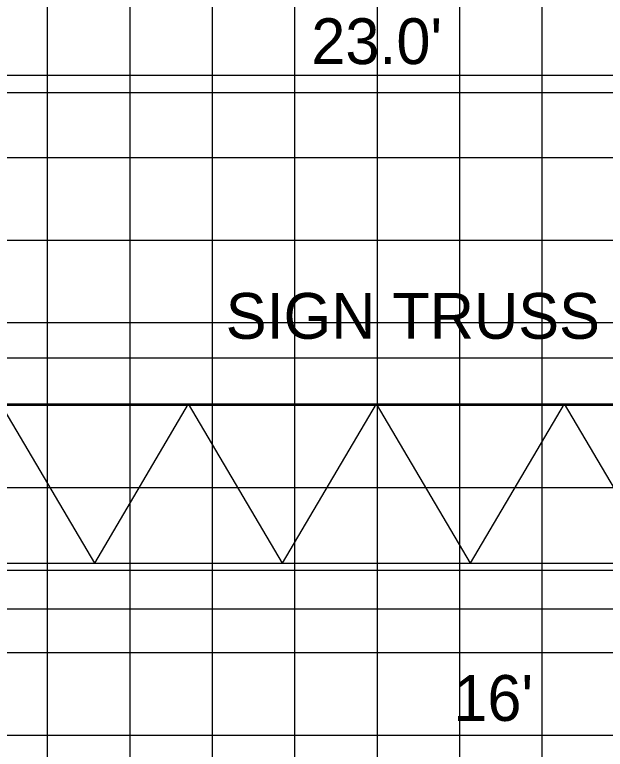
# Model space of a CAD drawing. Extents: x 2193008 to 2198143, y 1236112 to 1237864.
# Drawn here: x 2197057.91 to 2197072.23, y 1237283.85 to 1237301.65 of the extents above; entities that cross this region are included whole.
import ezdxf

# ---------------------------------------------------------------- set-up
doc = ezdxf.new("R2010")
doc.units = 0
for name, color, linetype in [('GSDIMS', 7, 'Continuous'), ('Level 55', 7, 'Continuous'), ('M-ROADS', 7, 'Continuous')]:
    doc.layers.add(name, color=color, linetype=linetype)

msp = doc.modelspace()

# ---------------------------------------------------------------- linework, layer by layer
at = {"layer": 'GSDIMS'}
for p, q in [((2197055.473, 1237299.767), (2197078.57, 1237299.767)), ((2197055.466, 1237293.334), (2197078.07, 1237293.334)), ((2197055.466, 1237292.223), (2197078.07, 1237292.223)), ((2197057.563, 1237292.223), (2197059.842, 1237288.361)), ((2197062.121, 1237292.223), (2197059.842, 1237288.361)), ((2197062.121, 1237292.223), (2197064.399, 1237288.361)), ((2197066.678, 1237292.223), (2197064.399, 1237288.361)), ((2197066.678, 1237292.223), (2197068.956, 1237288.361)), ((2197071.235, 1237292.223), (2197068.956, 1237288.361)), ((2197071.235, 1237292.223), (2197073.513, 1237288.361)), ((2197055.466, 1237288.361), (2197078.07, 1237288.361)), ((2197055.466, 1237287.25), (2197078.07, 1237287.25))]:
    msp.add_line(p, q, dxfattribs=at)
at = {"layer": 'M-ROADS'}
for p, q in [((2197058.707, 1237258.191), (2197058.707, 1237318.191)), ((2197060.707, 1237258.191), (2197060.707, 1237318.191)), ((2197062.707, 1237258.191), (2197062.707, 1237318.191)), ((2197064.707, 1237258.191), (2197064.707, 1237318.191)), ((2197066.707, 1237258.191), (2197066.707, 1237318.191)), ((2197068.707, 1237258.191), (2197068.707, 1237318.191)), ((2197070.707, 1237258.191), (2197070.707, 1237318.191)), ((2197024.707, 1237300.191), (2197154.707, 1237300.191)), ((2197024.707, 1237298.191), (2197154.707, 1237298.191)), ((2197024.707, 1237296.191), (2197154.707, 1237296.191)), ((2197024.707, 1237294.191), (2197154.707, 1237294.191)), ((2197024.707, 1237292.191), (2197154.707, 1237292.191)), ((2197024.707, 1237290.191), (2197154.707, 1237290.191)), ((2197024.707, 1237288.191), (2197154.707, 1237288.191)), ((2197024.707, 1237286.191), (2197154.707, 1237286.191)), ((2197024.707, 1237284.191), (2197154.707, 1237284.191))]:
    msp.add_line(p, q, dxfattribs=at)

# ---------------------------------------------------------------- texts
at = {"layer": 'Level 55'}
for s, p in [("23.0'", (2197065.104, 1237300.456)), ('SIGN TRUSS', (2197063.028, 1237293.797)), ("16'", (2197068.549, 1237284.535))]:
    msp.add_text(s, height=1.1105, dxfattribs=at).set_placement(p)

doc.saveas('drawing.dxf')
